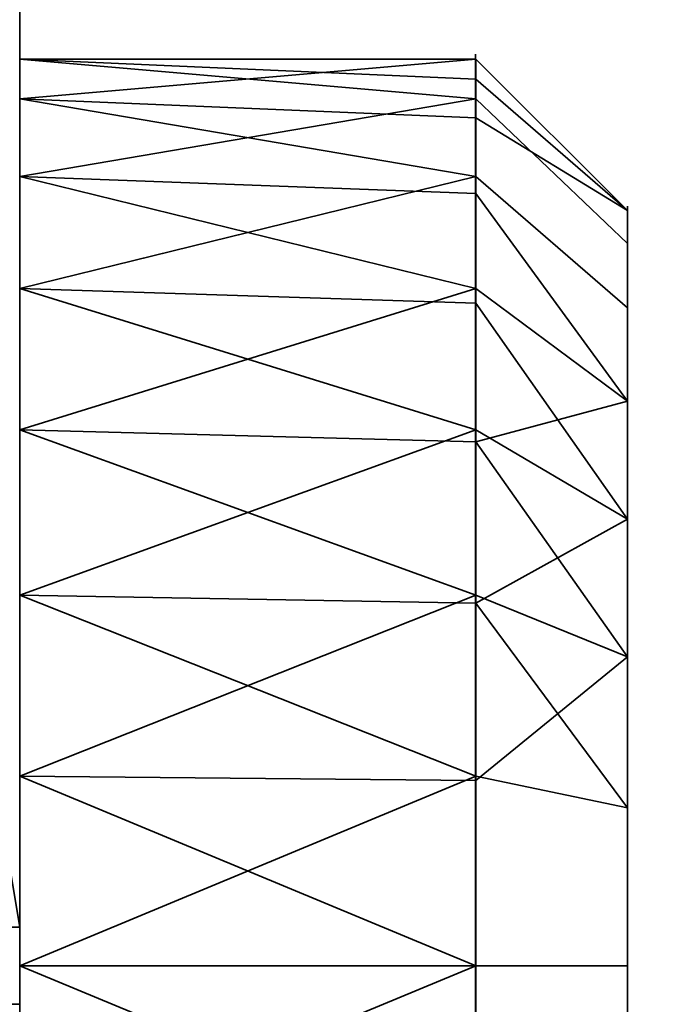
# Model space of a CAD drawing. Header units: millimetres. Extents: x -503 to 6703, y -110 to 249.
# Tile 550 of 656: x 1887.5 to 1889.59, y -15.63 to -12.39. Entities that reach past the tile are written whole.
import ezdxf

# ---------------------------------------------------------------- set-up
doc = ezdxf.new("R2010")
doc.units = ezdxf.units.MM
doc.layers.add('151', color=7, linetype='Continuous', true_color=0xffffff)

# ---------------------------------------------------------------- blocks, each defined once
blk = doc.blocks.new('UG_SURFACE_186')
at = {"layer": '151', "color": 252, "linetype": 'Continuous', "lineweight": 35}
for points in [[(1082, -9.3, 2075.2499), (1082, -26.22, 2075.2499), (1918, -26.22, 2075.2499), (1918, -9.3, 2075.2499)], [(1083.5, -9.3, 2073.75), (1916.5, -9.3, 2073.75), (1916.5, -26.22, 2073.75), (1083.5, -26.22, 2073.75)]]:
    blk.add_3dface(points, dxfattribs=at)
blk = doc.blocks.new('UG_SURFACE_189')
at = {"layer": '151', "color": 252, "linetype": 'Continuous', "lineweight": 35}
for points in [[(1885.5, -22, 331.25), (1887.5, -22, 331.25), (1887.5, -9, 331.25), (1885.5, -9, 331.25)], [(1885.5, -9, 322.25), (1887.5, -9, 322.25), (1887.5, -22, 322.25), (1885.5, -22, 322.25)], [(1887.5, -9, 331.25), (1887.5, -13.7366, 329.1771), (1887.5, -12.9019, 328.25)], [(1887.5, -9, 331.25), (1887.5, -22, 331.25), (1887.5, -16.1237, 329.6844), (1887.5, -14.8763, 329.6844)], [(1887.5, -9, 322.25), (1887.5, -12.6468, 325.8229), (1887.5, -13.2706, 324.7426)], [(1887.5, -12.9019, 328.25), (1887.5, -12.5164, 327.0636), (1887.5, -9, 331.25)], [(1887.5, -12.5164, 327.0636), (1887.5, -12.6468, 325.8229), (1887.5, -9, 322.25), (1887.5, -9, 331.25)], [(1887.5, -14.8763, 329.6844), (1887.5, -13.7366, 329.1771), (1887.5, -9, 331.25)], [(1887.5, -13.2706, 324.7426), (1887.5, -14.2798, 324.0094), (1887.5, -9, 322.25)], [(1887.5, -22, 322.25), (1887.5, -9, 322.25), (1887.5, -15.5, 323.75), (1887.5, -16.7202, 324.0094)], [(1887.5, -14.2798, 324.0094), (1887.5, -15.5, 323.75), (1887.5, -9, 322.25)], [(1887.5, -12.6468, 325.8229), (1887.5, -12.5164, 327.0636), (1889.0001, -12.5164, 326.4364)], [(1887.5, -12.5164, 327.0636), (1889.0001, -12.5816, 327.0567), (1889.0001, -12.5164, 326.4364)], [(1887.5, -12.5164, 327.0636), (1887.5, -12.9019, 328.25), (1889.0001, -12.6468, 327.677)], [(1889.0001, -12.6468, 327.677), (1889.0001, -12.5816, 327.0567), (1887.5, -12.5164, 327.0636)], [(1889.0001, -12.5164, 326.4364), (1889.0001, -12.7092, 325.8432), (1887.5, -12.6468, 325.8229)], [(1889.5, -13.0137, 326.4887), (1889.0001, -12.5164, 326.4364), (1889.0001, -12.5816, 327.0567)], [(1889.0001, -12.7092, 325.8432), (1889.0001, -12.5164, 326.4364), (1889.5, -13.0137, 326.4887)], [(1889.0001, -12.5816, 327.0567), (1889.0001, -12.6468, 327.677), (1889.5, -13.1224, 327.5225), (1889.5, -13.0137, 326.4887)], [(1887.5, -13.2706, 324.7426), (1887.5, -12.6468, 325.8229), (1889.0001, -12.9019, 325.25)], [(1887.5, -12.6468, 325.8229), (1889.0001, -12.7092, 325.8432), (1889.0001, -12.9019, 325.25)], [(1887.5, -12.9019, 328.25), (1889.0001, -12.9587, 328.2172), (1889.0001, -12.6468, 327.677)], [(1889.5, -13.6421, 328.4228), (1889.5, -13.1224, 327.5225), (1889.0001, -12.6468, 327.677), (1889.0001, -12.9587, 328.2172)], [(1889.5, -13.0137, 326.4887), (1889.5, -13.3349, 325.5), (1889.0001, -12.9019, 325.25), (1889.0001, -12.7092, 325.8432)], [(1889.0001, -13.2706, 328.7574), (1887.5, -12.9019, 328.25), (1887.5, -13.7366, 329.1771)], [(1889.0001, -13.2706, 328.7574), (1889.0001, -12.9587, 328.2172), (1887.5, -12.9019, 328.25)], [(1889.0001, -12.9019, 325.25), (1889.0001, -13.3193, 324.7865), (1887.5, -13.2706, 324.7426)], [(1889.0001, -13.3193, 324.7865), (1889.0001, -12.9019, 325.25), (1889.5, -13.3349, 325.5), (1889.5, -14.0305, 324.7274)], [(1889.0001, -12.9587, 328.2172), (1889.0001, -13.2706, 328.7574), (1889.5, -13.6421, 328.4228)], [(1889.5, -13.3349, 325.5), (1889.5, -13.0137, 326.4887), (1889.5, -13.1224, 327.5225), (1889.5, -15.5, 326.75)], [(1889.5, -13.1224, 327.5225), (1889.5, -13.6421, 328.4228), (1889.5, -14.4832, 329.0339), (1889.5, -15.5, 326.75)], [(1887.5, -13.2706, 324.7426), (1889.0001, -13.3193, 324.7865), (1889.0001, -13.7366, 324.3229)], [(1889.0001, -13.7366, 324.3229), (1887.5, -14.2798, 324.0094), (1887.5, -13.2706, 324.7426)], [(1887.5, -13.7366, 329.1771), (1889.0001, -13.7752, 329.124), (1889.0001, -13.2706, 328.7574)], [(1889.5, -14.4832, 329.0339), (1889.5, -13.6421, 328.4228), (1889.0001, -13.2706, 328.7574), (1889.0001, -13.7752, 329.124)], [(1889.5, -14.0305, 324.7274), (1889.0001, -13.7366, 324.3229), (1889.0001, -13.3193, 324.7865)], [(1889.5, -15.5, 326.75), (1889.5, -14.9802, 324.3046), (1889.5, -14.0305, 324.7274), (1889.5, -13.3349, 325.5)], [(1889.0001, -14.2798, 329.4906), (1887.5, -13.7366, 329.1771), (1887.5, -14.8763, 329.6844)], [(1889.0001, -14.2798, 329.4906), (1889.0001, -13.7752, 329.124), (1887.5, -13.7366, 329.1771)], [(1889.0001, -13.7366, 324.3229), (1889.0001, -14.3065, 324.0693), (1887.5, -14.2798, 324.0094)], [(1889.0001, -14.3065, 324.0693), (1889.0001, -13.7366, 324.3229), (1889.5, -14.0305, 324.7274)], [(1889.0001, -13.7752, 329.124), (1889.0001, -14.2798, 329.4906), (1889.5, -14.4832, 329.0339)], [(1889.5, -14.0305, 324.7274), (1889.5, -14.9802, 324.3046), (1889.0001, -14.8763, 323.8156), (1889.0001, -14.3065, 324.0693)], [(1887.2102, -14.0959, 317.1327), (1887.4239, -15.373, 317.1327), (1887.5, -15.373, 316.75), (1887.2834, -14.0788, 316.75)], [(1887.2834, -14.0788, 314.75), (1887.5, -15.373, 314.75), (1887.4239, -15.373, 314.3673), (1887.2102, -14.0959, 314.3673)], [(1887.2834, -14.0788, 336.75), (1887.5, -15.373, 336.75), (1887.4239, -15.373, 336.3673), (1887.2102, -14.0959, 336.3673)], [(1887.2102, -14.0959, 339.1327), (1887.4239, -15.373, 339.1327), (1887.5, -15.373, 338.75), (1887.2834, -14.0788, 338.75)], [(1887.5, -15.373, 338.75), (1887.5, -15.373, 336.75), (1887.2834, -14.0788, 336.75), (1887.2834, -14.0788, 338.75)], [(1887.5, -15.373, 316.75), (1887.5, -15.373, 314.75), (1887.2834, -14.0788, 314.75), (1887.2834, -14.0788, 316.75)], [(1887.5, -15.5, 323.75), (1887.5, -14.2798, 324.0094), (1889.0001, -14.8763, 323.8156)], [(1887.5, -14.2798, 324.0094), (1889.0001, -14.3065, 324.0693), (1889.0001, -14.8763, 323.8156)], [(1887.5, -14.8763, 329.6844), (1889.0001, -14.8899, 329.6203), (1889.0001, -14.2798, 329.4906)], [(1889.5, -14.4832, 329.0339), (1889.0001, -14.2798, 329.4906), (1889.0001, -14.8899, 329.6203)], [(1889.0001, -14.8899, 329.6203), (1889.0001, -15.5, 329.75), (1889.5, -15.5, 329.25), (1889.5, -14.4832, 329.0339)], [(1889.5, -14.4832, 329.0339), (1889.5, -15.5, 329.25), (1889.5, -16.5168, 329.0339), (1889.5, -15.5, 326.75)], [(1887.5, -14.8763, 329.6844), (1887.5, -16.1237, 329.6844), (1889.0001, -15.5, 329.75)], [(1889.0001, -15.5, 329.75), (1889.0001, -14.8899, 329.6203), (1887.5, -14.8763, 329.6844)], [(1889.0001, -14.8763, 323.8156), (1889.0001, -15.5, 323.75), (1887.5, -15.5, 323.75)], [(1889.0001, -15.5, 323.75), (1889.0001, -14.8763, 323.8156), (1889.5, -14.9802, 324.3046), (1889.5, -15.5, 324.25)], [(1889.5, -16.0198, 324.3046), (1889.5, -15.5, 324.25), (1889.5, -14.9802, 324.3046), (1889.5, -15.5, 326.75)], [(1887.4239, -15.373, 339.1327), (1887.4239, -15.627, 339.1327), (1887.5, -15.627, 338.75), (1887.5, -15.373, 338.75)], [(1887.4239, -15.627, 336.3673), (1887.4239, -15.373, 336.3673), (1887.5, -15.373, 336.75), (1887.5, -15.627, 336.75)], [(1887.4239, -15.373, 317.1327), (1887.4239, -15.627, 317.1327), (1887.5, -15.627, 316.75), (1887.5, -15.373, 316.75)], [(1887.4239, -15.627, 314.3673), (1887.4239, -15.373, 314.3673), (1887.5, -15.373, 314.75), (1887.5, -15.627, 314.75)], [(1887.5, -15.373, 338.75), (1887.5, -15.627, 338.75), (1887.5, -15.627, 336.75), (1887.5, -15.373, 336.75)], [(1887.5, -15.373, 316.75), (1887.5, -15.627, 316.75), (1887.5, -15.627, 314.75), (1887.5, -15.373, 314.75)], [(1887.5, -16.1237, 329.6844), (1889.0001, -16.1101, 329.6203), (1889.0001, -15.5, 329.75)], [(1887.5, -15.5, 323.75), (1889.0001, -15.5, 323.75), (1889.0001, -16.1237, 323.8156)], [(1889.0001, -16.1237, 323.8156), (1887.5, -16.7202, 324.0094), (1887.5, -15.5, 323.75)], [(1889.5, -16.5168, 329.0339), (1889.5, -15.5, 329.25), (1889.0001, -15.5, 329.75), (1889.0001, -16.1101, 329.6203)], [(1889.5, -15.5, 324.25), (1889.5, -16.0198, 324.3046), (1889.0001, -16.1237, 323.8156), (1889.0001, -15.5, 323.75)], [(1889.5, -16.5168, 329.0339), (1889.5, -17.3579, 328.4228), (1889.5, -17.8776, 327.5225), (1889.5, -15.5, 326.75)], [(1889.5, -17.8776, 327.5225), (1889.5, -17.9863, 326.4887), (1889.5, -17.6651, 325.5), (1889.5, -15.5, 326.75)], [(1889.5, -17.6651, 325.5), (1889.5, -16.9695, 324.7274), (1889.5, -16.0198, 324.3046), (1889.5, -15.5, 326.75)]]:
    blk.add_3dface(points, dxfattribs=at)
blk = doc.blocks.new('UG_SURFACE_195')
at = {"layer": '151', "color": 252, "linetype": 'Continuous', "lineweight": 35}
for points in [[(1885.5, -22, 1766.25), (1887.5, -22, 1766.25), (1887.5, -9, 1766.25), (1885.5, -9, 1766.25)], [(1885.5, -9, 1757.25), (1887.5, -9, 1757.25), (1887.5, -22, 1757.25), (1885.5, -22, 1757.25)], [(1887.5, -9, 1766.25), (1887.5, -22, 1766.25), (1887.5, -16.1237, 1764.6844), (1887.5, -14.8763, 1764.6844)], [(1887.5, -9, 1757.25), (1887.5, -9, 1766.25), (1887.5, -12.5164, 1762.0636), (1887.5, -12.6468, 1760.8229)], [(1887.5, -14.8763, 1764.6844), (1887.5, -13.7366, 1764.1771), (1887.5, -9, 1766.25)], [(1887.5, -9, 1766.25), (1887.5, -12.9019, 1763.25), (1887.5, -12.5164, 1762.0636)], [(1887.5, -12.6468, 1760.8229), (1887.5, -13.2706, 1759.7426), (1887.5, -9, 1757.25)], [(1887.5, -13.7366, 1764.1771), (1887.5, -12.9019, 1763.25), (1887.5, -9, 1766.25)], [(1887.5, -13.2706, 1759.7426), (1887.5, -14.2798, 1759.0094), (1887.5, -9, 1757.25)], [(1887.5, -22, 1757.25), (1887.5, -9, 1757.25), (1887.5, -15.5, 1758.75), (1887.5, -16.7202, 1759.0094)], [(1887.5, -14.2798, 1759.0094), (1887.5, -15.5, 1758.75), (1887.5, -9, 1757.25)], [(1887.5, -12.5164, 1762.0636), (1889.0001, -12.5816, 1762.0567), (1889.0001, -12.5164, 1761.4365)], [(1889.0001, -12.5164, 1761.4365), (1887.5, -12.6468, 1760.8229), (1887.5, -12.5164, 1762.0636)], [(1889.0001, -12.6468, 1762.6771), (1887.5, -12.5164, 1762.0636), (1887.5, -12.9019, 1763.25)], [(1889.0001, -12.6468, 1762.6771), (1889.0001, -12.5816, 1762.0567), (1887.5, -12.5164, 1762.0636)], [(1889.0001, -12.5164, 1761.4365), (1889.0001, -12.7092, 1760.8432), (1887.5, -12.6468, 1760.8229)], [(1889.5, -13.0137, 1761.4887), (1889.0001, -12.5164, 1761.4365), (1889.0001, -12.5816, 1762.0567)], [(1889.0001, -12.7092, 1760.8432), (1889.0001, -12.5164, 1761.4365), (1889.5, -13.0137, 1761.4887)], [(1889.0001, -12.5816, 1762.0567), (1889.0001, -12.6468, 1762.6771), (1889.5, -13.1224, 1762.5226), (1889.5, -13.0137, 1761.4887)], [(1887.5, -13.2706, 1759.7426), (1887.5, -12.6468, 1760.8229), (1889.0001, -12.9019, 1760.25)], [(1887.5, -12.6468, 1760.8229), (1889.0001, -12.7092, 1760.8432), (1889.0001, -12.9019, 1760.25)], [(1887.5, -12.9019, 1763.25), (1889.0001, -12.9587, 1763.2172), (1889.0001, -12.6468, 1762.6771)], [(1889.5, -13.6421, 1763.4228), (1889.5, -13.1224, 1762.5226), (1889.0001, -12.6468, 1762.6771), (1889.0001, -12.9587, 1763.2172)], [(1889.5, -13.0137, 1761.4887), (1889.5, -13.3349, 1760.5), (1889.0001, -12.9019, 1760.25), (1889.0001, -12.7092, 1760.8432)], [(1889.0001, -13.2706, 1763.7573), (1887.5, -12.9019, 1763.25), (1887.5, -13.7366, 1764.1771)], [(1889.0001, -13.2706, 1763.7573), (1889.0001, -12.9587, 1763.2172), (1887.5, -12.9019, 1763.25)], [(1889.0001, -12.9019, 1760.25), (1889.0001, -13.3193, 1759.7865), (1887.5, -13.2706, 1759.7426)], [(1889.0001, -13.3193, 1759.7865), (1889.0001, -12.9019, 1760.25), (1889.5, -13.3349, 1760.5), (1889.5, -14.0305, 1759.7275)], [(1889.0001, -12.9587, 1763.2172), (1889.0001, -13.2706, 1763.7573), (1889.5, -13.6421, 1763.4228)], [(1889.5, -13.3349, 1760.5), (1889.5, -13.0137, 1761.4887), (1889.5, -13.1224, 1762.5226), (1889.5, -15.5, 1761.75)], [(1889.5, -13.1224, 1762.5226), (1889.5, -13.6421, 1763.4228), (1889.5, -14.4832, 1764.0339), (1889.5, -15.5, 1761.75)], [(1887.5, -13.2706, 1759.7426), (1889.0001, -13.3193, 1759.7865), (1889.0001, -13.7366, 1759.323)], [(1889.0001, -13.7366, 1759.323), (1887.5, -14.2798, 1759.0094), (1887.5, -13.2706, 1759.7426)], [(1887.5, -13.7366, 1764.1771), (1889.0001, -13.7752, 1764.124), (1889.0001, -13.2706, 1763.7573)], [(1889.5, -13.6421, 1763.4228), (1889.0001, -13.2706, 1763.7573), (1889.0001, -13.7752, 1764.124)], [(1889.5, -14.0305, 1759.7275), (1889.0001, -13.7366, 1759.323), (1889.0001, -13.3193, 1759.7865)], [(1889.5, -15.5, 1761.75), (1889.5, -14.9802, 1759.3046), (1889.5, -14.0305, 1759.7275), (1889.5, -13.3349, 1760.5)], [(1889.0001, -13.7752, 1764.124), (1889.0001, -14.2798, 1764.4906), (1889.5, -14.4832, 1764.0339), (1889.5, -13.6421, 1763.4228)], [(1887.5, -13.7366, 1764.1771), (1887.5, -14.8763, 1764.6844), (1889.0001, -14.2798, 1764.4906)], [(1889.0001, -14.2798, 1764.4906), (1889.0001, -13.7752, 1764.124), (1887.5, -13.7366, 1764.1771)], [(1889.0001, -13.7366, 1759.323), (1889.0001, -14.3065, 1759.0692), (1887.5, -14.2798, 1759.0094)], [(1889.0001, -14.3065, 1759.0692), (1889.0001, -13.7366, 1759.323), (1889.5, -14.0305, 1759.7275), (1889.5, -14.9802, 1759.3046)], [(1887.2102, -14.0959, 1752.1327), (1887.4239, -15.373, 1752.1327), (1887.5, -15.373, 1751.75), (1887.2834, -14.0788, 1751.75)], [(1887.2834, -14.0788, 1749.75), (1887.5, -15.373, 1749.75), (1887.4239, -15.373, 1749.3674), (1887.2102, -14.0959, 1749.3674)], [(1887.2834, -14.0788, 1771.75), (1887.5, -15.373, 1771.75), (1887.4239, -15.373, 1771.3673), (1887.2102, -14.0959, 1771.3673)], [(1887.2102, -14.0959, 1774.1327), (1887.4239, -15.373, 1774.1327), (1887.5, -15.373, 1773.7499), (1887.2834, -14.0788, 1773.7499)], [(1887.5, -15.373, 1773.7499), (1887.5, -15.373, 1771.75), (1887.2834, -14.0788, 1771.75), (1887.2834, -14.0788, 1773.7499)], [(1887.5, -15.373, 1751.75), (1887.5, -15.373, 1749.75), (1887.2834, -14.0788, 1749.75), (1887.2834, -14.0788, 1751.75)], [(1887.5, -15.5, 1758.75), (1887.5, -14.2798, 1759.0094), (1889.0001, -14.8763, 1758.8155)], [(1887.5, -14.2798, 1759.0094), (1889.0001, -14.3065, 1759.0692), (1889.0001, -14.8763, 1758.8155)], [(1887.5, -14.8763, 1764.6844), (1889.0001, -14.8899, 1764.6203), (1889.0001, -14.2798, 1764.4906)], [(1889.5, -14.4832, 1764.0339), (1889.0001, -14.2798, 1764.4906), (1889.0001, -14.8899, 1764.6203)], [(1889.5, -14.9802, 1759.3046), (1889.0001, -14.8763, 1758.8155), (1889.0001, -14.3065, 1759.0692)], [(1889.0001, -14.8899, 1764.6203), (1889.0001, -15.5, 1764.75), (1889.5, -15.5, 1764.25), (1889.5, -14.4832, 1764.0339)], [(1889.5, -14.4832, 1764.0339), (1889.5, -15.5, 1764.25), (1889.5, -16.5168, 1764.0339), (1889.5, -15.5, 1761.75)], [(1887.5, -14.8763, 1764.6844), (1887.5, -16.1237, 1764.6844), (1889.0001, -15.5, 1764.75)], [(1889.0001, -15.5, 1764.75), (1889.0001, -14.8899, 1764.6203), (1887.5, -14.8763, 1764.6844)], [(1889.0001, -14.8763, 1758.8155), (1889.0001, -15.5, 1758.75), (1887.5, -15.5, 1758.75)], [(1889.0001, -15.5, 1758.75), (1889.0001, -14.8763, 1758.8155), (1889.5, -14.9802, 1759.3046), (1889.5, -15.5, 1759.25)], [(1889.5, -16.0198, 1759.3046), (1889.5, -15.5, 1759.25), (1889.5, -14.9802, 1759.3046), (1889.5, -15.5, 1761.75)], [(1887.4239, -15.373, 1774.1327), (1887.4239, -15.627, 1774.1327), (1887.5, -15.627, 1773.7499), (1887.5, -15.373, 1773.7499)], [(1887.4239, -15.627, 1771.3673), (1887.4239, -15.373, 1771.3673), (1887.5, -15.373, 1771.75), (1887.5, -15.627, 1771.75)], [(1887.4239, -15.373, 1752.1327), (1887.4239, -15.627, 1752.1327), (1887.5, -15.627, 1751.75), (1887.5, -15.373, 1751.75)], [(1887.4239, -15.627, 1749.3674), (1887.4239, -15.373, 1749.3674), (1887.5, -15.373, 1749.75), (1887.5, -15.627, 1749.75)], [(1887.5, -15.373, 1773.7499), (1887.5, -15.627, 1773.7499), (1887.5, -15.627, 1771.75), (1887.5, -15.373, 1771.75)], [(1887.5, -15.373, 1751.75), (1887.5, -15.627, 1751.75), (1887.5, -15.627, 1749.75), (1887.5, -15.373, 1749.75)], [(1887.5, -16.1237, 1764.6844), (1889.0001, -16.1101, 1764.6203), (1889.0001, -15.5, 1764.75)], [(1887.5, -15.5, 1758.75), (1889.0001, -15.5, 1758.75), (1889.0001, -16.1237, 1758.8155)], [(1889.0001, -16.1237, 1758.8155), (1887.5, -16.7202, 1759.0094), (1887.5, -15.5, 1758.75)], [(1889.5, -16.5168, 1764.0339), (1889.5, -15.5, 1764.25), (1889.0001, -15.5, 1764.75), (1889.0001, -16.1101, 1764.6203)], [(1889.5, -15.5, 1759.25), (1889.5, -16.0198, 1759.3046), (1889.0001, -16.1237, 1758.8155), (1889.0001, -15.5, 1758.75)], [(1889.5, -16.5168, 1764.0339), (1889.5, -17.3579, 1763.4228), (1889.5, -17.8776, 1762.5226), (1889.5, -15.5, 1761.75)], [(1889.5, -17.8776, 1762.5226), (1889.5, -17.9863, 1761.4887), (1889.5, -17.6651, 1760.5), (1889.5, -15.5, 1761.75)], [(1889.5, -17.6651, 1760.5), (1889.5, -16.9695, 1759.7275), (1889.5, -16.0198, 1759.3046), (1889.5, -15.5, 1761.75)]]:
    blk.add_3dface(points, dxfattribs=at)
blk = doc.blocks.new('UG_SURFACE_201')
at = {"layer": '151', "color": 252, "linetype": 'Continuous', "lineweight": 35}
for points in [[(1885.5, -22, 1516.25), (1887.5, -22, 1516.25), (1887.5, -9, 1516.25), (1885.5, -9, 1516.25)], [(1885.5, -9, 1507.25), (1887.5, -9, 1507.25), (1887.5, -22, 1507.25), (1885.5, -22, 1507.25)], [(1887.5, -9, 1516.25), (1887.5, -22, 1516.25), (1887.5, -16.1237, 1514.6844), (1887.5, -14.8763, 1514.6844)], [(1887.5, -9, 1507.25), (1887.5, -9, 1516.25), (1887.5, -12.5164, 1512.0636), (1887.5, -12.6468, 1510.8229)], [(1887.5, -14.8763, 1514.6844), (1887.5, -13.7366, 1514.1771), (1887.5, -9, 1516.25)], [(1887.5, -9, 1516.25), (1887.5, -12.9019, 1513.25), (1887.5, -12.5164, 1512.0636)], [(1887.5, -12.6468, 1510.8229), (1887.5, -13.2706, 1509.7426), (1887.5, -9, 1507.25)], [(1887.5, -13.7366, 1514.1771), (1887.5, -12.9019, 1513.25), (1887.5, -9, 1516.25)], [(1887.5, -13.2706, 1509.7426), (1887.5, -14.2798, 1509.0094), (1887.5, -9, 1507.25)], [(1887.5, -22, 1507.25), (1887.5, -9, 1507.25), (1887.5, -15.5, 1508.75), (1887.5, -16.7202, 1509.0094)], [(1887.5, -14.2798, 1509.0094), (1887.5, -15.5, 1508.75), (1887.5, -9, 1507.25)], [(1887.5, -12.6468, 1510.8229), (1887.5, -12.5164, 1512.0636), (1889.0001, -12.5164, 1511.4365)], [(1887.5, -12.5164, 1512.0636), (1889.0001, -12.5816, 1512.0567), (1889.0001, -12.5164, 1511.4365)], [(1889.0001, -12.6468, 1512.6771), (1887.5, -12.5164, 1512.0636), (1887.5, -12.9019, 1513.25)], [(1889.0001, -12.6468, 1512.6771), (1889.0001, -12.5816, 1512.0567), (1887.5, -12.5164, 1512.0636)], [(1889.0001, -12.5164, 1511.4365), (1889.0001, -12.7092, 1510.8432), (1887.5, -12.6468, 1510.8229)], [(1889.5, -13.0137, 1511.4887), (1889.0001, -12.5164, 1511.4365), (1889.0001, -12.5816, 1512.0567)], [(1889.0001, -12.7092, 1510.8432), (1889.0001, -12.5164, 1511.4365), (1889.5, -13.0137, 1511.4887)], [(1889.0001, -12.5816, 1512.0567), (1889.0001, -12.6468, 1512.6771), (1889.5, -13.1224, 1512.5226), (1889.5, -13.0137, 1511.4887)], [(1887.5, -12.6468, 1510.8229), (1889.0001, -12.7092, 1510.8432), (1889.0001, -12.9019, 1510.25)], [(1889.0001, -12.9019, 1510.25), (1887.5, -13.2706, 1509.7426), (1887.5, -12.6468, 1510.8229)], [(1887.5, -12.9019, 1513.25), (1889.0001, -12.9587, 1513.2172), (1889.0001, -12.6468, 1512.6771)], [(1889.5, -13.6421, 1513.4228), (1889.5, -13.1224, 1512.5226), (1889.0001, -12.6468, 1512.6771), (1889.0001, -12.9587, 1513.2172)], [(1889.5, -13.0137, 1511.4887), (1889.5, -13.3349, 1510.5), (1889.0001, -12.9019, 1510.25), (1889.0001, -12.7092, 1510.8432)], [(1887.5, -12.9019, 1513.25), (1887.5, -13.7366, 1514.1771), (1889.0001, -13.2706, 1513.7573)], [(1889.0001, -13.2706, 1513.7573), (1889.0001, -12.9587, 1513.2172), (1887.5, -12.9019, 1513.25)], [(1889.0001, -12.9019, 1510.25), (1889.0001, -13.3193, 1509.7865), (1887.5, -13.2706, 1509.7426)], [(1889.0001, -13.3193, 1509.7865), (1889.0001, -12.9019, 1510.25), (1889.5, -13.3349, 1510.5), (1889.5, -14.0305, 1509.7275)], [(1889.0001, -12.9587, 1513.2172), (1889.0001, -13.2706, 1513.7573), (1889.5, -13.6421, 1513.4228)], [(1889.5, -13.3349, 1510.5), (1889.5, -13.0137, 1511.4887), (1889.5, -13.1224, 1512.5226), (1889.5, -15.5, 1511.75)], [(1889.5, -13.1224, 1512.5226), (1889.5, -13.6421, 1513.4228), (1889.5, -14.4832, 1514.0339), (1889.5, -15.5, 1511.75)], [(1887.5, -14.2798, 1509.0094), (1887.5, -13.2706, 1509.7426), (1889.0001, -13.7366, 1509.323)], [(1887.5, -13.2706, 1509.7426), (1889.0001, -13.3193, 1509.7865), (1889.0001, -13.7366, 1509.323)], [(1887.5, -13.7366, 1514.1771), (1889.0001, -13.7752, 1514.124), (1889.0001, -13.2706, 1513.7573)], [(1889.5, -13.6421, 1513.4228), (1889.0001, -13.2706, 1513.7573), (1889.0001, -13.7752, 1514.124)], [(1889.5, -14.0305, 1509.7275), (1889.0001, -13.7366, 1509.323), (1889.0001, -13.3193, 1509.7865)], [(1889.5, -15.5, 1511.75), (1889.5, -14.9802, 1509.3046), (1889.5, -14.0305, 1509.7275), (1889.5, -13.3349, 1510.5)], [(1889.0001, -13.7752, 1514.124), (1889.0001, -14.2798, 1514.4906), (1889.5, -14.4832, 1514.0339), (1889.5, -13.6421, 1513.4228)], [(1889.0001, -14.2798, 1514.4906), (1887.5, -13.7366, 1514.1771), (1887.5, -14.8763, 1514.6844)], [(1889.0001, -14.2798, 1514.4906), (1889.0001, -13.7752, 1514.124), (1887.5, -13.7366, 1514.1771)], [(1889.0001, -13.7366, 1509.323), (1889.0001, -14.3065, 1509.0692), (1887.5, -14.2798, 1509.0094)], [(1889.0001, -14.3065, 1509.0692), (1889.0001, -13.7366, 1509.323), (1889.5, -14.0305, 1509.7275), (1889.5, -14.9802, 1509.3046)], [(1887.2102, -14.0959, 1502.1327), (1887.4239, -15.373, 1502.1327), (1887.5, -15.373, 1501.75), (1887.2834, -14.0788, 1501.75)], [(1887.2834, -14.0788, 1499.75), (1887.5, -15.373, 1499.75), (1887.4239, -15.373, 1499.3674), (1887.2102, -14.0959, 1499.3674)], [(1887.2834, -14.0788, 1521.75), (1887.5, -15.373, 1521.75), (1887.4239, -15.373, 1521.3673), (1887.2102, -14.0959, 1521.3673)], [(1887.2102, -14.0959, 1524.1327), (1887.4239, -15.373, 1524.1327), (1887.5, -15.373, 1523.7499), (1887.2834, -14.0788, 1523.7499)], [(1887.5, -15.373, 1523.7499), (1887.5, -15.373, 1521.75), (1887.2834, -14.0788, 1521.75), (1887.2834, -14.0788, 1523.7499)], [(1887.5, -15.373, 1501.75), (1887.5, -15.373, 1499.75), (1887.2834, -14.0788, 1499.75), (1887.2834, -14.0788, 1501.75)], [(1887.5, -15.5, 1508.75), (1887.5, -14.2798, 1509.0094), (1889.0001, -14.8763, 1508.8155)], [(1887.5, -14.2798, 1509.0094), (1889.0001, -14.3065, 1509.0692), (1889.0001, -14.8763, 1508.8155)], [(1887.5, -14.8763, 1514.6844), (1889.0001, -14.8899, 1514.6203), (1889.0001, -14.2798, 1514.4906)], [(1889.5, -14.4832, 1514.0339), (1889.0001, -14.2798, 1514.4906), (1889.0001, -14.8899, 1514.6203)], [(1889.5, -14.9802, 1509.3046), (1889.0001, -14.8763, 1508.8155), (1889.0001, -14.3065, 1509.0692)], [(1889.0001, -14.8899, 1514.6203), (1889.0001, -15.5, 1514.75), (1889.5, -15.5, 1514.25), (1889.5, -14.4832, 1514.0339)], [(1889.5, -14.4832, 1514.0339), (1889.5, -15.5, 1514.25), (1889.5, -16.5168, 1514.0339), (1889.5, -15.5, 1511.75)], [(1887.5, -14.8763, 1514.6844), (1887.5, -16.1237, 1514.6844), (1889.0001, -15.5, 1514.75)], [(1889.0001, -15.5, 1514.75), (1889.0001, -14.8899, 1514.6203), (1887.5, -14.8763, 1514.6844)], [(1889.0001, -14.8763, 1508.8155), (1889.0001, -15.5, 1508.75), (1887.5, -15.5, 1508.75)], [(1889.0001, -15.5, 1508.75), (1889.0001, -14.8763, 1508.8155), (1889.5, -14.9802, 1509.3046), (1889.5, -15.5, 1509.25)], [(1889.5, -16.0198, 1509.3046), (1889.5, -15.5, 1509.25), (1889.5, -14.9802, 1509.3046), (1889.5, -15.5, 1511.75)], [(1887.4239, -15.373, 1524.1327), (1887.4239, -15.627, 1524.1327), (1887.5, -15.627, 1523.7499), (1887.5, -15.373, 1523.7499)], [(1887.4239, -15.627, 1521.3673), (1887.4239, -15.373, 1521.3673), (1887.5, -15.373, 1521.75), (1887.5, -15.627, 1521.75)], [(1887.4239, -15.373, 1502.1327), (1887.4239, -15.627, 1502.1327), (1887.5, -15.627, 1501.75), (1887.5, -15.373, 1501.75)], [(1887.4239, -15.627, 1499.3674), (1887.4239, -15.373, 1499.3674), (1887.5, -15.373, 1499.75), (1887.5, -15.627, 1499.75)], [(1887.5, -15.373, 1523.7499), (1887.5, -15.627, 1523.7499), (1887.5, -15.627, 1521.75), (1887.5, -15.373, 1521.75)], [(1887.5, -15.373, 1501.75), (1887.5, -15.627, 1501.75), (1887.5, -15.627, 1499.75), (1887.5, -15.373, 1499.75)], [(1887.5, -16.1237, 1514.6844), (1889.0001, -16.1101, 1514.6203), (1889.0001, -15.5, 1514.75)], [(1887.5, -15.5, 1508.75), (1889.0001, -15.5, 1508.75), (1889.0001, -16.1237, 1508.8155)], [(1889.0001, -16.1237, 1508.8155), (1887.5, -16.7202, 1509.0094), (1887.5, -15.5, 1508.75)], [(1889.5, -16.5168, 1514.0339), (1889.5, -15.5, 1514.25), (1889.0001, -15.5, 1514.75), (1889.0001, -16.1101, 1514.6203)], [(1889.5, -15.5, 1509.25), (1889.5, -16.0198, 1509.3046), (1889.0001, -16.1237, 1508.8155), (1889.0001, -15.5, 1508.75)], [(1889.5, -16.5168, 1514.0339), (1889.5, -17.3579, 1513.4228), (1889.5, -17.8776, 1512.5226), (1889.5, -15.5, 1511.75)], [(1889.5, -17.8776, 1512.5226), (1889.5, -17.9863, 1511.4887), (1889.5, -17.6651, 1510.5), (1889.5, -15.5, 1511.75)], [(1889.5, -17.6651, 1510.5), (1889.5, -16.9695, 1509.7275), (1889.5, -16.0198, 1509.3046), (1889.5, -15.5, 1511.75)]]:
    blk.add_3dface(points, dxfattribs=at)

msp = doc.modelspace()

# ---------------------------------------------------------------- linework, layer by layer
at = {"layer": '151', "color": 251, "linetype": 'Continuous', "lineweight": -3, "true_color": 0x636466, "extrusion": (-1, 0, 0)}
for centre in [(15.5, 326.75, -1889), (15.5, 1761.75, -1889), (15.5, 1511.75, -1889)]:
    msp.add_circle(centre, 3, dxfattribs=at)
at = {"layer": '151', "color": 251, "linetype": 'Continuous', "lineweight": -3, "true_color": 0x636466, "extrusion": (1, 0, 0)}
for centre in [(-15.5, 326.75, 1889.5), (-15.5, 1761.75, 1889.5), (-15.5, 1511.75, 1889.5)]:
    msp.add_circle(centre, 2.5, dxfattribs=at)

# ---------------------------------------------------------------- block references
at = {"layer": '151', "color": 251, "linetype": 'Continuous', "lineweight": -3, "true_color": 0x636466}
for name in ['UG_SURFACE_186', 'UG_SURFACE_189', 'UG_SURFACE_195', 'UG_SURFACE_201']:
    msp.add_blockref(name, (0, 0), dxfattribs=at)

doc.saveas('drawing.dxf')
